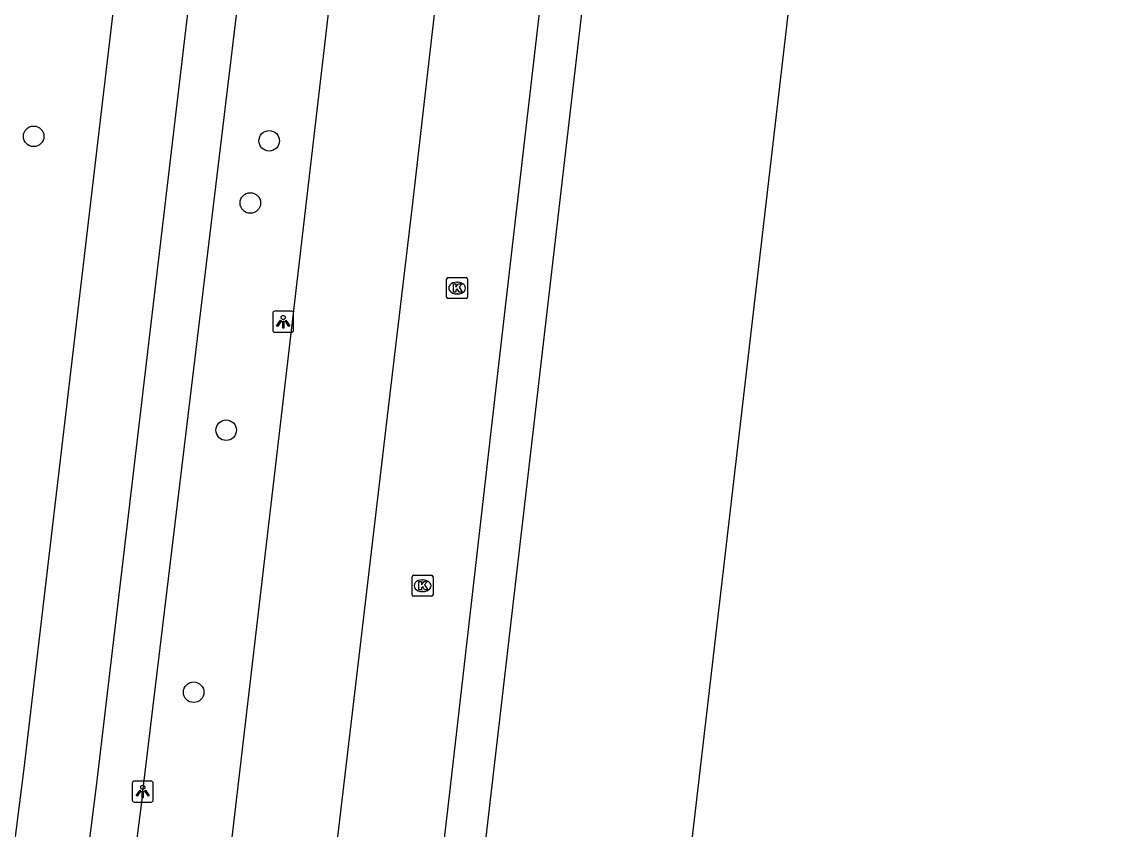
# Model space of a CAD drawing. Extents: x 161243 to 161752, y 384138 to 384885.
# Drawn here: x 161300.9 to 161353.3, y 384588.6 to 384627 of the extents above; entities that cross this region are included whole.
import ezdxf

# ---------------------------------------------------------------- set-up
doc = ezdxf.new("R2010")
doc.units = 0
for name, color, linetype in [('IMGEO_Boom', 7, 'Continuous'), ('IMGEO_Fietspad_gesloten', 7, 'Continuous'), ('IMGEO_Kolk', 7, 'Continuous'), ('IMGEO_Lichtpunt', 7, 'Continuous'), ('IMGEO_Pand', 7, 'Continuous'), ('IMGEO_Parkeervlak_open', 7, 'Continuous'), ('IMGEO_Rijbaan_lokaal_open', 7, 'Continuous'), ('IMGEO_Voetpad_open', 7, 'Continuous')]:
    doc.layers.add(name, color=color, linetype=linetype)

msp = doc.modelspace()

# ---------------------------------------------------------------- linework, layer by layer
at = {"layer": 'IMGEO_Boom'}
for centre in [(161301.47, 384621.575), (161312.688, 384621.362), (161311.789, 384618.403), (161310.641, 384607.585), (161309.09, 384595.109)]:
    msp.add_circle(centre, 0.489, dxfattribs=at)
at = {"layer": 'IMGEO_Fietspad_gesloten'}
for points in [[(161270.005, 384301.578), (161270.134, 384303.063), (161273.019, 384327.449), (161276.269, 384355.259), (161281.811, 384402.692), (161289.671, 384470.352), (161296.755, 384531.182), (161299.82, 384554.106), (161304.483, 384590.763), (161310.58, 384642.356), (161311.044, 384646.284), (161311.712, 384651.942), (161311.774, 384652.424)], [(161306.453, 384637.728), (161300.999, 384591.473), (161296.311, 384554.647), (161293.323, 384531.813), (161286.202, 384471.417), (161278.307, 384403.15), (161275.866, 384382.258), (161272.845, 384356.399), (161269.542, 384328.133), (161269.524, 384327.978)]]:
    msp.add_lwpolyline(points, dxfattribs=at)
at = {"layer": 'IMGEO_Kolk'}
for p, q in [((161321.138, 384613.925), (161321.138, 384614.777)), ((161321.213, 384614.851), (161322.065, 384614.851)), ((161321.626, 384614.631), (161321.651, 384614.631)), ((161322.139, 384614.777), (161322.139, 384613.925)), ((161321.649, 384614.071), (161321.624, 384614.071)), ((161322.065, 384613.851), (161321.213, 384613.851)), ((161319.493, 384599.753), (161319.493, 384600.605)), ((161319.568, 384600.679), (161320.42, 384600.679)), ((161319.981, 384600.459), (161320.006, 384600.459)), ((161320.494, 384600.605), (161320.494, 384599.753)), ((161320.004, 384599.899), (161319.979, 384599.899)), ((161320.42, 384599.679), (161319.568, 384599.679))]:
    msp.add_line(p, q, dxfattribs=at)
for points in [[(161321.138, 384613.925), (161321.138, 384614.777)], [(161321.213, 384614.851), (161322.065, 384614.851)], [(161321.459, 384614.551), (161321.582, 384614.551), (161321.582, 384614.4), (161321.712, 384614.551), (161321.876, 384614.551), (161321.73, 384614.4), (161321.883, 384614.151), (161321.731, 384614.151), (161321.646, 384614.315), (161321.582, 384614.248), (161321.582, 384614.151), (161321.459, 384614.151), (161321.459, 384614.551)], [(161322.139, 384614.777), (161322.139, 384613.925)], [(161322.065, 384613.851), (161321.213, 384613.851)], [(161319.493, 384599.753), (161319.493, 384600.605)], [(161319.568, 384600.679), (161320.42, 384600.679)], [(161319.814, 384600.379), (161319.937, 384600.379), (161319.937, 384600.228), (161320.067, 384600.379), (161320.231, 384600.379), (161320.085, 384600.228), (161320.238, 384599.979), (161320.086, 384599.979), (161320.001, 384600.143), (161319.937, 384600.076), (161319.937, 384599.979), (161319.814, 384599.979), (161319.814, 384600.379)], [(161320.494, 384600.605), (161320.494, 384599.753)], [(161320.42, 384599.679), (161319.568, 384599.679)]]:
    msp.add_lwpolyline(points, dxfattribs=at)
for centre, start, end in [((161321.215, 384614.775), 91.552, 178.448), ((161321.215, 384614.775), 91.552, 178.448), ((161322.063, 384614.775), 1.552, 88.448), ((161322.063, 384614.775), 1.552, 88.448), ((161321.215, 384613.927), 181.552, 268.448), ((161321.215, 384613.927), 181.552, 268.448), ((161322.063, 384613.927), 271.552, 358.448), ((161322.063, 384613.927), 271.552, 358.448), ((161319.57, 384600.603), 91.552, 178.448), ((161319.57, 384600.603), 91.552, 178.448), ((161320.418, 384600.603), 1.552, 88.448), ((161320.418, 384600.603), 1.552, 88.448), ((161319.57, 384599.755), 181.552, 268.448), ((161319.57, 384599.755), 181.552, 268.448), ((161320.418, 384599.755), 271.552, 358.448), ((161320.418, 384599.755), 271.552, 358.448)]:
    msp.add_arc(centre, 0.0765, start, end, dxfattribs=at)
for centre, major_axis, ratio, start_param, end_param in [((161321.625, 384614.351), (-0.387, 0.002), 0.722429, 4.712389, 7.853982), ((161321.65, 384614.351), (-0.39, 0.002), 0.717154, 1.570796, 4.712389), ((161319.98, 384600.179), (-0.387, 0.002), 0.722429, 4.712389, 7.853982), ((161320.005, 384600.179), (-0.39, 0.002), 0.717154, 1.570796, 4.712389)]:
    msp.add_ellipse(centre, major_axis=major_axis, ratio=ratio, start_param=start_param, end_param=end_param, dxfattribs=at)
at = {"layer": 'IMGEO_Lichtpunt'}
for p, q in [((161312.856, 384613.154), (161312.856, 384612.347)), ((161312.856, 384613.154), (161312.856, 384612.347)), ((161313.758, 384613.249), (161312.95, 384613.249)), ((161313.758, 384613.249), (161312.95, 384613.249)), ((161313.852, 384612.347), (161313.852, 384613.154)), ((161313.852, 384612.347), (161313.852, 384613.154)), ((161312.95, 384612.253), (161313.758, 384612.253)), ((161312.95, 384612.253), (161313.758, 384612.253)), ((161307.071, 384590.881), (161306.263, 384590.881)), ((161307.071, 384590.881), (161306.263, 384590.881)), ((161306.169, 384590.786), (161306.169, 384589.979)), ((161306.169, 384590.786), (161306.169, 384589.979)), ((161307.165, 384589.979), (161307.165, 384590.786)), ((161307.165, 384589.979), (161307.165, 384590.786)), ((161306.263, 384589.885), (161307.071, 384589.885)), ((161306.263, 384589.885), (161307.071, 384589.885))]:
    msp.add_line(p, q, dxfattribs=at)
for points in [[(161313.23, 384612.818), (161313.269, 384612.79), (161313.081, 384612.528), (161313.043, 384612.555), (161313.23, 384612.818)], [(161313.332, 384612.77), (161313.379, 384612.77), (161313.379, 384612.448), (161313.332, 384612.448), (161313.332, 384612.77)], [(161313.442, 384612.79), (161313.48, 384612.817), (161313.667, 384612.555), (161313.628, 384612.527), (161313.442, 384612.79)], [(161306.543, 384590.45), (161306.582, 384590.422), (161306.394, 384590.16), (161306.356, 384590.187), (161306.543, 384590.45)], [(161306.645, 384590.402), (161306.692, 384590.402), (161306.692, 384590.08), (161306.645, 384590.08), (161306.645, 384590.402)], [(161306.755, 384590.422), (161306.793, 384590.449), (161306.98, 384590.187), (161306.941, 384590.159), (161306.755, 384590.422)]]:
    msp.add_lwpolyline(points, dxfattribs=at)
for centre in [(161313.355, 384612.952), (161306.668, 384590.584)]:
    msp.add_circle(centre, 0.0994, dxfattribs=at)
for centre, start, end in [((161312.95, 384613.154), 90, 180), ((161312.95, 384613.154), 90, 180), ((161313.758, 384613.154), 0, 90), ((161313.758, 384613.154), 0, 90), ((161312.95, 384612.347), 180, 270), ((161312.95, 384612.347), 180, 270), ((161313.758, 384612.347), 270, 0), ((161313.758, 384612.347), 270, 360), ((161306.263, 384590.786), 90, 180), ((161306.263, 384590.786), 90, 180), ((161307.071, 384590.786), 0, 90), ((161307.071, 384590.786), 0, 90), ((161306.263, 384589.979), 180, 270), ((161306.263, 384589.979), 180, 270), ((161307.071, 384589.979), 270, 0), ((161307.071, 384589.979), 270, 360)]:
    msp.add_arc(centre, 0.0946, start, end, dxfattribs=at)
at = {"layer": 'IMGEO_Pand'}
for points in [[(161317.518, 384563.483), (161317.825, 384566.114), (161320.416, 384565.812), (161328.853, 384638.376), (161330.482, 384638.186)], [(161385.31, 384636.318), (161384.492, 384629.298), (161341.346, 384634.326), (161341.28, 384633.76), (161338.47, 384631.536), (161337.879, 384631.605), (161330.356, 384566.963), (161329.778, 384567.03), (161329.206, 384562.128)]]:
    msp.add_lwpolyline(points, dxfattribs=at)
at = {"layer": 'IMGEO_Parkeervlak_open'}
msp.add_lwpolyline([(161310.101, 384581.143), (161313.138, 384607.039), (161317.42, 384643.764)], dxfattribs=at)
at = {"layer": 'IMGEO_Rijbaan_lokaal_open'}
for points in [[(161322.35, 384643.166), (161319.519, 384618.4), (161318.274, 384607.977), (161317.018, 384597.356), (161314.949, 384579.775)], [(161331.082, 384642.543), (161326.899, 384639.121), (161324.303, 384616.759), (161323.425, 384609.052), (161321.313, 384590.613), (161319.366, 384573.967), (161313.194, 384569.245), (161309.149, 384533.964), (161307.548, 384520.344)]]:
    msp.add_lwpolyline(points, dxfattribs=at)
at = {"layer": 'IMGEO_Voetpad_open'}
msp.add_lwpolyline([(161313.102, 384644.288), (161311.853, 384633.403), (161306.662, 384590.383), (161306.617, 384590.006), (161305.615, 384582.107)], dxfattribs=at)

doc.saveas('drawing.dxf')
